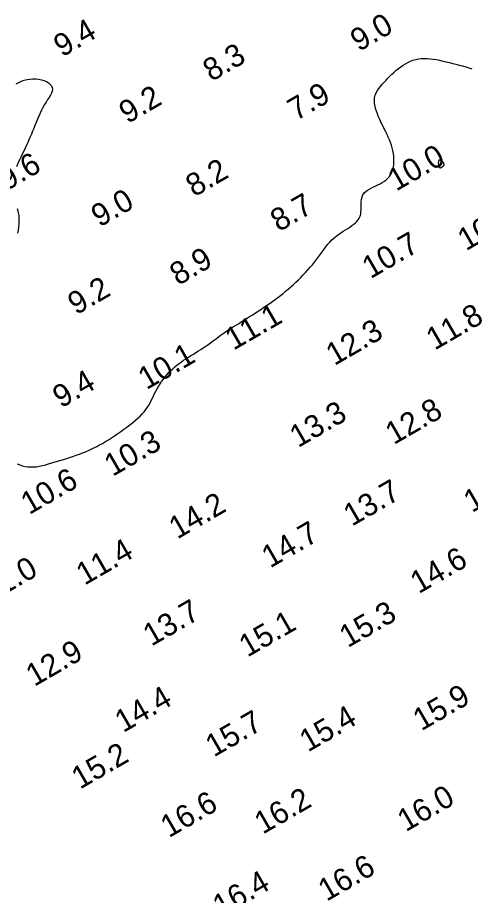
# Model space of a CAD drawing. Extents: x 3024098 to 3056816, y 418252 to 509144.
# Drawn here: x 3035227.9 to 3035329.1, y 419254.4 to 419450.4 of the extents above; entities that cross this region are included whole.
import ezdxf

# ---------------------------------------------------------------- set-up
doc = ezdxf.new("R2010")
doc.units = 0
doc.layers.add('V-CHAN-CONT-EL10', color=7, linetype='Continuous')
doc.layers.add('V-TOPO-SOUN-0911', color=7, linetype='Continuous')

msp = doc.modelspace()

# ---------------------------------------------------------------- linework, layer by layer
at = {"layer": 'V-CHAN-CONT-EL10'}
for points in [[(3035246.25, 419354.98), (3035246.9, 419355.34), (3035247.56, 419355.73), (3035248.24, 419356.15), (3035248.93, 419356.59), (3035249.62, 419357.05), (3035250.32, 419357.52), (3035251.01, 419358), (3035251.69, 419358.49), (3035252.35, 419358.98), (3035252.99, 419359.47), (3035253.61, 419359.96), (3035254.2, 419360.45), (3035254.76, 419360.93), (3035255.28, 419361.42), (3035255.76, 419361.91), (3035256.21, 419362.4), (3035256.6, 419362.89), (3035256.95, 419363.39), (3035257.26, 419363.89), (3035257.54, 419364.4), (3035257.8, 419364.91), (3035258.04, 419365.42), (3035258.29, 419365.94), (3035258.54, 419366.46), (3035258.81, 419366.99), (3035259.1, 419367.53), (3035259.42, 419368.07), (3035259.75, 419368.6), (3035260.11, 419369.14), (3035260.49, 419369.66), (3035260.89, 419370.17), (3035261.29, 419370.66), (3035261.72, 419371.13), (3035262.15, 419371.57), (3035262.6, 419372), (3035263.06, 419372.4), (3035263.53, 419372.79), (3035264.01, 419373.16), (3035264.51, 419373.53), (3035265.02, 419373.88), (3035265.54, 419374.23), (3035266.09, 419374.58), (3035266.64, 419374.93), (3035267.2, 419375.28), (3035267.76, 419375.62), (3035268.32, 419375.97), (3035268.87, 419376.32), (3035269.41, 419376.67), (3035269.94, 419377.02), (3035270.45, 419377.37), (3035270.95, 419377.73), (3035271.42, 419378.08), (3035271.89, 419378.42), (3035272.34, 419378.77), (3035272.78, 419379.1), (3035273.21, 419379.42), (3035273.64, 419379.73), (3035274.05, 419380.03), (3035274.47, 419380.31), (3035274.88, 419380.59), (3035275.3, 419380.86), (3035275.73, 419381.13), (3035276.17, 419381.4), (3035276.62, 419381.68), (3035277.1, 419381.98), (3035277.59, 419382.28), (3035278.1, 419382.6), (3035278.63, 419382.94), (3035279.17, 419383.28), (3035279.72, 419383.63), (3035280.29, 419383.99), (3035280.85, 419384.35), (3035281.43, 419384.72), (3035282, 419385.1), (3035282.58, 419385.48), (3035283.16, 419385.86), (3035283.74, 419386.25), (3035284.32, 419386.66), (3035284.9, 419387.07), (3035285.48, 419387.49), (3035286.06, 419387.92), (3035286.64, 419388.37), (3035287.22, 419388.83), (3035287.8, 419389.31), (3035288.38, 419389.79), (3035288.95, 419390.29), (3035289.52, 419390.8), (3035290.08, 419391.33), (3035290.64, 419391.86), (3035291.19, 419392.4), (3035291.73, 419392.95), (3035292.26, 419393.51), (3035292.78, 419394.07), (3035293.29, 419394.65), (3035293.77, 419395.22), (3035294.25, 419395.8), (3035294.7, 419396.39), (3035295.14, 419396.97), (3035295.56, 419397.55), (3035295.97, 419398.13), (3035296.38, 419398.69), (3035296.79, 419399.24), (3035297.22, 419399.77), (3035297.65, 419400.27), (3035298.11, 419400.74), (3035298.59, 419401.18), (3035299.1, 419401.59), (3035299.61, 419401.98), (3035300.13, 419402.34), (3035300.65, 419402.68), (3035301.17, 419403.01), (3035301.66, 419403.33), (3035302.14, 419403.63), (3035302.58, 419403.94), (3035303, 419404.25), (3035303.38, 419404.57), (3035303.71, 419404.9), (3035304, 419405.26), (3035304.24, 419405.64), (3035304.43, 419406.06), (3035304.55, 419406.53), (3035304.62, 419407.03), (3035304.64, 419407.58), (3035304.65, 419408.14), (3035304.65, 419408.72), (3035304.67, 419409.29), (3035304.73, 419409.84), (3035304.85, 419410.35), (3035305.06, 419410.83), (3035305.36, 419411.24), (3035305.75, 419411.61), (3035306.2, 419411.94), (3035306.71, 419412.23), (3035307.25, 419412.51), (3035307.8, 419412.77), (3035308.35, 419413.03), (3035308.88, 419413.29), (3035309.38, 419413.57), (3035309.84, 419413.87), (3035310.26, 419414.2), (3035310.64, 419414.55), (3035310.97, 419414.93), (3035311.26, 419415.35), (3035311.5, 419415.81), (3035311.69, 419416.32), (3035311.84, 419416.87), (3035311.93, 419417.46), (3035311.98, 419418.08), (3035311.98, 419418.73), (3035311.95, 419419.38), (3035311.87, 419420.04), (3035311.76, 419420.69), (3035311.61, 419421.33), (3035311.43, 419421.94), (3035311.21, 419422.53), (3035310.98, 419423.12), (3035310.71, 419423.71), (3035310.43, 419424.3), (3035310.13, 419424.9), (3035309.81, 419425.53), (3035309.48, 419426.19), (3035309.14, 419426.89), (3035308.81, 419427.61), (3035308.49, 419428.34), (3035308.2, 419429.09), (3035307.95, 419429.83), (3035307.76, 419430.54), (3035307.64, 419431.24), (3035307.6, 419431.89), (3035307.65, 419432.5), (3035307.79, 419433.07), (3035308, 419433.59), (3035308.28, 419434.09), (3035308.6, 419434.57), (3035308.97, 419435.03), (3035309.37, 419435.49), (3035309.78, 419435.94), (3035310.21, 419436.39), (3035310.64, 419436.85), (3035311.08, 419437.3), (3035311.54, 419437.75), (3035312, 419438.19), (3035312.48, 419438.61), (3035312.97, 419439.02), (3035313.48, 419439.4), (3035314, 419439.75), (3035314.53, 419440.08), (3035315.08, 419440.37), (3035315.65, 419440.63), (3035316.23, 419440.85), (3035316.83, 419441.02), (3035317.45, 419441.15), (3035318.08, 419441.24), (3035318.73, 419441.27), (3035319.4, 419441.25), (3035320.07, 419441.2), (3035320.77, 419441.11), (3035321.47, 419440.99), (3035322.18, 419440.85), (3035322.9, 419440.69), (3035323.63, 419440.52), (3035324.36, 419440.34), (3035325.1, 419440.16), (3035325.83, 419439.97), (3035326.56, 419439.78), (3035327.29, 419439.59), (3035328.01, 419439.38), (3035328.71, 419439.18), (3035329.4, 419438.97)], [(3035227.6, 419435.63), (3035228.19, 419435.92), (3035228.79, 419436.17), (3035229.42, 419436.39), (3035230.05, 419436.55), (3035230.7, 419436.67), (3035231.35, 419436.73), (3035231.99, 419436.72), (3035232.63, 419436.65), (3035233.25, 419436.52), (3035233.83, 419436.33), (3035234.37, 419436.09), (3035234.83, 419435.8), (3035235.21, 419435.48), (3035235.5, 419435.13), (3035235.67, 419434.75), (3035235.71, 419434.36), (3035235.65, 419433.95), (3035235.49, 419433.52), (3035235.26, 419433.06), (3035234.97, 419432.58), (3035234.64, 419432.06), (3035234.29, 419431.52), (3035233.94, 419430.95), (3035233.61, 419430.34), (3035233.28, 419429.7), (3035232.97, 419429.04), (3035232.68, 419428.36), (3035232.39, 419427.68), (3035232.1, 419427), (3035231.83, 419426.32), (3035231.56, 419425.66), (3035231.29, 419425.01), (3035231.03, 419424.37), (3035230.76, 419423.75), (3035230.49, 419423.12), (3035230.21, 419422.5), (3035229.93, 419421.88), (3035229.63, 419421.24), (3035229.32, 419420.58), (3035228.99, 419419.91), (3035228.66, 419419.22), (3035228.33, 419418.51), (3035228, 419417.8), (3035227.7, 419417.08)], [(3035227.86, 419407.73), (3035228, 419407.27), (3035228.11, 419406.77), (3035228.2, 419406.23), (3035228.25, 419405.63), (3035228.25, 419404.99), (3035228.23, 419404.31), (3035228.16, 419403.62), (3035228.06, 419402.94), (3035227.92, 419402.26)], [(3035227.83, 419350.78), (3035228.42, 419350.55), (3035229.02, 419350.36), (3035229.63, 419350.21), (3035230.24, 419350.11), (3035230.87, 419350.07), (3035231.5, 419350.08), (3035232.14, 419350.14), (3035232.8, 419350.24), (3035233.47, 419350.39), (3035234.17, 419350.56), (3035234.88, 419350.75), (3035235.61, 419350.96), (3035236.37, 419351.19), (3035237.15, 419351.42), (3035237.93, 419351.66), (3035238.72, 419351.91), (3035239.5, 419352.16), (3035240.27, 419352.42), (3035241.02, 419352.68), (3035241.75, 419352.94), (3035242.44, 419353.2), (3035243.1, 419353.47), (3035243.75, 419353.74), (3035244.38, 419354.02), (3035245, 419354.32), (3035245.62, 419354.64), (3035246.25, 419354.98)]]:
    msp.add_lwpolyline(points, dxfattribs=at)
msp.add_lwpolyline([(3035322.88, 419417.16), (3035322.93, 419417.2), (3035322.97, 419417.24), (3035323.02, 419417.29), (3035323.06, 419417.33), (3035323.1, 419417.37), (3035323.13, 419417.4), (3035323.15, 419417.44), (3035323.17, 419417.47), (3035323.18, 419417.5), (3035323.19, 419417.53), (3035323.19, 419417.56), (3035323.19, 419417.59), (3035323.18, 419417.62), (3035323.16, 419417.66), (3035323.15, 419417.71), (3035323.12, 419417.76), (3035323.1, 419417.82), (3035323.07, 419417.89), (3035323.04, 419417.95), (3035323, 419418.02), (3035322.96, 419418.09), (3035322.9, 419418.16), (3035322.85, 419418.23), (3035322.78, 419418.29), (3035322.71, 419418.35), (3035322.63, 419418.4), (3035322.55, 419418.44), (3035322.48, 419418.48), (3035322.4, 419418.52), (3035322.32, 419418.54), (3035322.25, 419418.55), (3035322.19, 419418.56), (3035322.13, 419418.55), (3035322.08, 419418.54), (3035322.03, 419418.52), (3035321.99, 419418.48), (3035321.96, 419418.43), (3035321.93, 419418.37), (3035321.91, 419418.29), (3035321.89, 419418.21), (3035321.89, 419418.11), (3035321.88, 419418.01), (3035321.88, 419417.9), (3035321.89, 419417.79), (3035321.9, 419417.67), (3035321.91, 419417.56), (3035321.93, 419417.46), (3035321.94, 419417.36), (3035321.96, 419417.28), (3035321.99, 419417.2), (3035322.01, 419417.13), (3035322.04, 419417.07), (3035322.07, 419417.02), (3035322.1, 419416.97), (3035322.13, 419416.94), (3035322.17, 419416.91), (3035322.21, 419416.89), (3035322.25, 419416.88), (3035322.29, 419416.88), (3035322.34, 419416.88), (3035322.38, 419416.89), (3035322.43, 419416.9), (3035322.47, 419416.91), (3035322.52, 419416.93), (3035322.56, 419416.95), (3035322.61, 419416.97), (3035322.65, 419416.99), (3035322.69, 419417.02), (3035322.74, 419417.05), (3035322.79, 419417.09), (3035322.83, 419417.12)], close=True, dxfattribs=at)

# ---------------------------------------------------------------- texts
at = {"layer": 'V-TOPO-SOUN-0911'}
for s, p in [('9.0', (3035304.13, 419442.69)), ('9.4', (3035237.88, 419441.45)), ('8.3', (3035271.21, 419436)), ('9.2', (3035252.48, 419426.59)), ('7.9', (3035290.11, 419427.24)), ('10.0 ', (3035312.47, 419411.52)), ('9.6', (3035225.51, 419411.63)), ('8.2', (3035267.37, 419410.25)), ('9.0', (3035246.26, 419403.49)), ('8.7', (3035286.27, 419402.47)), ('10.5 ', (3035328.06, 419398.2)), ('10.7 ', (3035306.74, 419391.97)), ('8.9', (3035263.8, 419390.47)), ('9.2', (3035241.03, 419383.9)), ('11.1 ', (3035276.15, 419376.01)), ('11.8 ', (3035321.05, 419376.02)), ('12.3 ', (3035298.67, 419372.58)), ('10.1 ', (3035256.73, 419367.21)), ('9.4', (3035237.65, 419363.1)), ('13.3 ', (3035290.57, 419354.27)), ('12.8 ', (3035311.93, 419354.93)), ('10.3 ', (3035249.16, 419347.84)), ('10.6 ', (3035230.53, 419339.32)), ('13.5 ', (3035329.4, 419339.77)), ('13.7 ', (3035302.58, 419336.72)), ('14.2 ', (3035263.6, 419333.86)), ('14.7 ', (3035284.33, 419327.4)), ('11.4 ', (3035242.9, 419323.56)), ('14.6 ', (3035317.5, 419321.67)), ('11.0 ', (3035221.53, 419319.54)), ('13.7 ', (3035257.83, 419309.95)), ('15.3 ', (3035301.66, 419309.62)), ('15.1 ', (3035279.26, 419307.5)), ('12.9 ', (3035231.68, 419300.96)), ('14.4 ', (3035251.53, 419290.66)), ('15.9 ', (3035318.09, 419291.05)), ('15.7 ', (3035271.77, 419285.21)), ('15.4 ', (3035292.77, 419286.33)), ('15.2 ', (3035241.87, 419278.03)), ('16.2 ', (3035282.69, 419267.99)), ('16.0 ', (3035314.63, 419268.54)), ('16.6 ', (3035261.73, 419267.2)), ('16.6 ', (3035296.93, 419253)), ('16.4 ', (3035273.38, 419249.48))]:
    msp.add_text(s, height=5, rotation=30, dxfattribs=at).set_placement(p)

doc.saveas('drawing.dxf')
